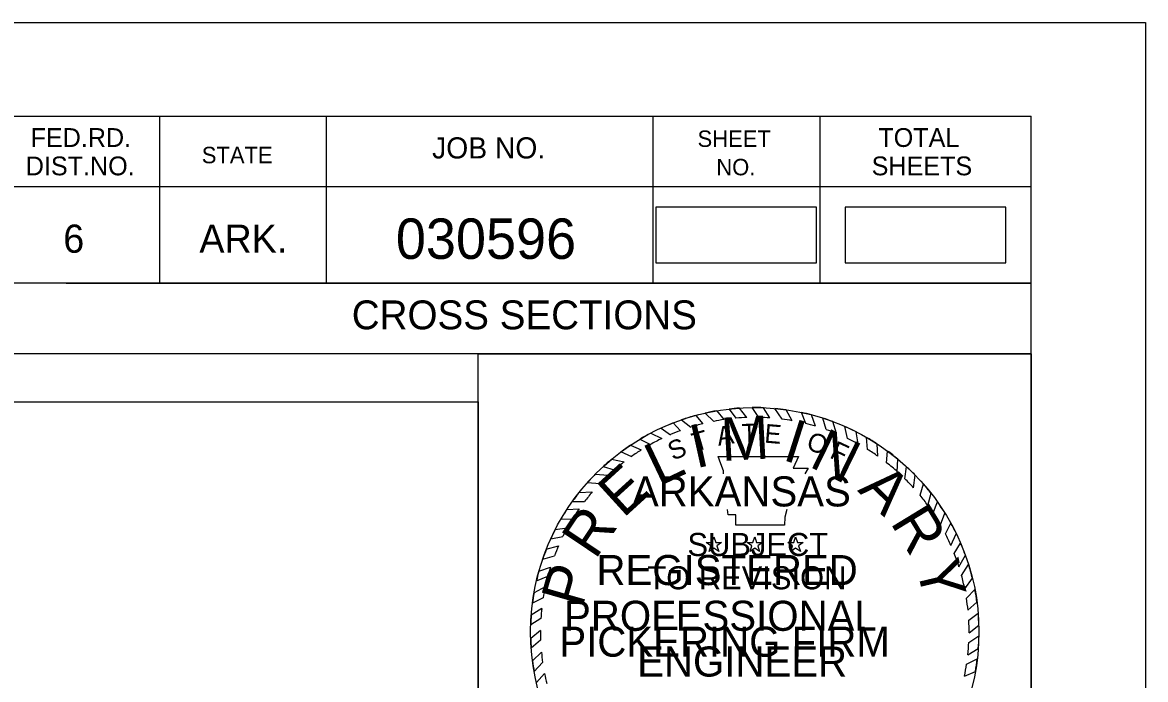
# Model space of a CAD drawing. Extents: x 1368910 to 1369601, y 380116 to 380950.
# Drawn here: x 1369553.81 to 1369600.52, y 380496.46 to 380523.78 of the extents above; entities that cross this region are included whole.
import ezdxf

# ---------------------------------------------------------------- set-up
doc = ezdxf.new("R2010")
doc.units = 0
for name, color, linetype in [('Notes', 7, 'Continuous'), ('R_Border', 7, 'Continuous'), ('R_Border Notes', 7, 'Continuous'), ('R_No Plot', 7, 'Continuous'), ('STAMP_PE_SEAL-INFO', 7, 'Continuous'), ('STAMP_PE_TXT', 7, 'Continuous'), ('STAMP_PRELIMINARY', 7, 'Continuous')]:
    doc.layers.add(name, color=color, linetype=linetype)

msp = doc.modelspace()

# ---------------------------------------------------------------- linework, layer by layer
at = {"layer": 'Notes'}
for points in [[(1369580.158, 380513.785), (1369586.842, 380513.785), (1369586.842, 380516.096), (1369580.158, 380516.096)], [(1369588.028, 380513.785), (1369594.712, 380513.785), (1369594.712, 380516.096), (1369588.028, 380516.096)]]:
    msp.add_lwpolyline(points, close=True, dxfattribs=at)
at = {"layer": 'R_Border'}
for p, q in [((1369279.59, 380519.881), (1369595.77, 380519.881)), ((1369559.51, 380519.881), (1369559.51, 380512.941)), ((1369566.45, 380519.881), (1369566.45, 380512.941)), ((1369580.03, 380519.881), (1369580.03, 380512.941)), ((1369586.97, 380519.881), (1369586.97, 380512.941)), ((1369595.77, 380314.421), (1369595.77, 380519.881)), ((1369595.77, 380516.941), (1369552.67, 380516.941)), ((1369595.77, 380516.961), (1369595.77, 380516.961)), ((1369595.77, 380512.941), (1369552.67, 380512.941)), ((1369555.63, 380512.941), (1369595.77, 380512.941)), ((1369595.77, 380510.001), (1369533.13, 380510.001))]:
    msp.add_line(p, q, dxfattribs=at)
at = {"layer": 'R_No Plot'}
for points in [[(1369267.182, 380523.775), (1369600.522, 380523.775), (1369600.522, 380310.438), (1369267.182, 380310.438)], [(1369593.77, 380419.151), (1369281.59, 380419.151), (1369281.59, 380517.881), (1369531.13, 380517.881), (1369531.13, 380508.001), (1369548.67, 380508.001), (1369572.77, 380508.001), (1369572.77, 380485.668), (1369593.77, 380485.668)], [(1369281.59, 380517.881), (1369531.13, 380517.881), (1369531.13, 380508.001), (1369548.67, 380508.001), (1369572.77, 380508.001), (1369572.77, 380485.668), (1369593.77, 380485.668), (1369593.77, 380316.421), (1369281.59, 380316.421)], [(1369572.77, 380510.001), (1369595.77, 380510.001), (1369595.77, 380485.668), (1369572.77, 380485.668)]]:
    msp.add_lwpolyline(points, close=True, dxfattribs=at)
at = {"layer": 'STAMP_PE_SEAL-INFO'}
for p, q in [((1369581.82, 380507.438), (1369582.108, 380507.091)), ((1369582.208, 380507.535), (1369582.564, 380507.192)), ((1369582.691, 380507.631), (1369582.99, 380507.264)), ((1369583.206, 380507.705), (1369583.487, 380507.322)), ((1369583.942, 380507.351), (1369583.63, 380507.744)), ((1369584.44, 380507.355), (1369584.161, 380507.765)), ((1369584.898, 380507.335), (1369584.639, 380507.759)), ((1369585.403, 380507.284), (1369585.111, 380507.728)), ((1369585.829, 380507.219), (1369585.572, 380507.675)), ((1369586.391, 380507.101), (1369586.217, 380507.56)), ((1369586.793, 380506.992), (1369586.634, 380507.461)), ((1369580.374, 380506.913), (1369580.763, 380506.638)), ((1369580.882, 380507.128), (1369581.176, 380506.803)), ((1369581.229, 380507.256), (1369581.61, 380506.951)), ((1369587.245, 380506.846), (1369587.103, 380507.325)), ((1369587.663, 380506.686), (1369587.519, 380507.182)), ((1369588.124, 380506.48), (1369588.022, 380506.978)), ((1369579.495, 380506.45), (1369579.927, 380506.227)), ((1369579.943, 380506.701), (1369580.406, 380506.476)), ((1369588.57, 380506.251), (1369588.483, 380506.76)), ((1369588.958, 380506.025), (1369588.918, 380506.525)), ((1369579.108, 380506.207), (1369579.55, 380506.004)), ((1369589.392, 380505.738), (1369589.361, 380506.253)), ((1369578.311, 380505.613), (1369578.84, 380505.512)), ((1369578.688, 380505.94), (1369579.143, 380505.735)), ((1369582.743, 380505.735), (1369586.087, 380505.735)), ((1369582.864, 380505.427), (1369582.743, 380505.735)), ((1369586.087, 380505.735), (1369585.862, 380505.243)), ((1369589.753, 380505.471), (1369589.787, 380505.958)), ((1369590.199, 380505.099), (1369590.219, 380505.621)), ((1369577.967, 380505.313), (1369578.426, 380505.174)), ((1369582.968, 380505.13), (1369582.864, 380505.427)), ((1369582.975, 380505.015), (1369582.968, 380505.13)), ((1369585.862, 380505.243), (1369586.495, 380505.243)), ((1369586.495, 380505.243), (1369586.35, 380505.015)), ((1369590.512, 380504.806), (1369590.581, 380505.305)), ((1369577.309, 380504.645), (1369577.831, 380504.606)), ((1369577.632, 380504.989), (1369578.176, 380504.948)), ((1369590.871, 380504.433), (1369590.938, 380504.959)), ((1369591.145, 380504.117), (1369591.281, 380504.588)), ((1369576.963, 380504.233), (1369577.512, 380504.256)), ((1369591.469, 380503.7), (1369591.604, 380504.199)), ((1369576.685, 380503.864), (1369577.19, 380503.859)), ((1369591.689, 380503.384), (1369591.866, 380503.848)), ((1369576.451, 380503.52), (1369576.967, 380503.553)), ((1369583.167, 380503.306), (1369583.14, 380503.524)), ((1369583.481, 380503.306), (1369583.167, 380503.306)), ((1369583.481, 380502.876), (1369583.481, 380503.306)), ((1369585.526, 380503.214), (1369585.511, 380502.876)), ((1369585.604, 380503.524), (1369585.526, 380503.214)), ((1369591.997, 380502.887), (1369592.179, 380503.378)), ((1369575.973, 380502.695), (1369576.472, 380502.76)), ((1369576.205, 380503.119), (1369576.694, 380503.139)), ((1369585.511, 380502.876), (1369583.481, 380502.876)), ((1369592.196, 380502.521), (1369592.423, 380502.965)), ((1369575.785, 380502.307), (1369576.288, 380502.41)), ((1369592.427, 380502.037), (1369592.653, 380502.521)), ((1369575.601, 380501.874), (1369576.106, 380502.02)), ((1369592.568, 380501.699), (1369592.831, 380502.133)), ((1369575.451, 380501.468), (1369575.936, 380501.604)), ((1369592.762, 380501.15), (1369593.033, 380501.625)), ((1369575.295, 380500.965), (1369575.772, 380501.134)), ((1369592.87, 380500.786), (1369593.164, 380501.238)), ((1369575.19, 380500.557), (1369575.66, 380500.75)), ((1369593.003, 380500.227), (1369593.322, 380500.674)), ((1369575.554, 380500.311), (1369575.089, 380500.062)), ((1369593.072, 380499.847), (1369593.426, 380500.2)), ((1369575.469, 380499.852), (1369575.023, 380499.63)), ((1369593.138, 380499.338), (1369593.511, 380499.674)), ((1369575.373, 380498.992), (1369574.952, 380498.735)), ((1369575.41, 380499.417), (1369574.973, 380499.136)), ((1369593.171, 380498.92), (1369593.561, 380499.212)), ((1369575.357, 380498.498), (1369574.952, 380498.163)), ((1369593.183, 380498.402), (1369593.588, 380498.723)), ((1369575.363, 380498.091), (1369574.972, 380497.767)), ((1369593.172, 380497.997), (1369593.591, 380498.274)), ((1369575.397, 380497.596), (1369575.025, 380497.239)), ((1369593.132, 380497.49), (1369593.567, 380497.747)), ((1369575.448, 380497.167), (1369575.094, 380496.794)), ((1369593.082, 380497.102), (1369593.525, 380497.321)), ((1369575.527, 380496.708), (1369575.188, 380496.34)), ((1369592.991, 380496.602), (1369593.446, 380496.797))]:
    msp.add_line(p, q, dxfattribs=at)
for radius, start, end in [(9.323, 105.2339, 109.0352), (9.323, 99.7525, 102.7765), (9.323, 93.9381, 96.5517), (9.323, 87.7298, 90.6707), (9.323, 81.9732, 84.8236), (9.323, 75.3125, 77.9426), (9.323, 111.3124, 114.7026), (8.914, 104.0352, 107.3615), (8.914, 98.258, 101.0329), (8.914, 92.1102, 95.0367), (8.914, 85.9628, 88.9097), (8.914, 79.9264, 82.696), (8.914, 73.5575, 76.2314), (9.323, 69.6061, 72.3058), (9.323, 63.1329, 66.2704), (9.323, 117.6544, 120.8099), (8.914, 115.6869, 119.1583), (8.914, 110.3086, 113.1659), (8.914, 67.6248, 70.504), (8.914, 61.1558, 64.3784), (9.323, 56.9003, 60.0942), (9.323, 123.6199, 126.5906), (8.914, 121.9746, 125.11), (8.914, 54.9238, 58.2702), (9.323, 129.7326, 132.5376), (8.914, 127.5297, 130.9683), (9.323, 50.3492, 53.7159), (8.914, 48.3016, 52.0395), (9.323, 44.3405, 47.3929), (9.323, 135.4021, 138.3031), (8.914, 133.1331, 136.2562), (8.914, 42.2212, 45.5512), (9.323, 38.1247, 41.2316), (9.323, 141.6056, 144.4486), (8.914, 139.301, 142.5873), (8.914, 36.135, 39.5311), (9.323, 31.9614, 35.4294), (9.323, 147.0072, 149.899), (8.914, 145.0197, 148.2104), (8.914, 29.9032, 33.6645), (9.323, 152.864, 155.5189), (8.914, 151.0315, 153.573), (9.323, 25.9391, 29.0125), (8.914, 23.7732, 27.2211), (9.323, 158.4077, 161.0701), (8.914, 156.3402, 159.2319), (9.323, 19.9538, 23.3141), (8.914, 17.6802, 21.4251), (9.323, 164.3068, 166.894), (8.914, 162.4331, 165.0013), (9.323, 13.8421, 17.4447), (8.914, 11.5444, 15.2364), (9.323, 170.0003, 172.6878), (8.914, 167.9048, 170.9039), (9.323, 7.5852, 10.8621), (8.914, 5.7599, 9.0606), (9.323, 175.7409, 178.2066), (8.914, 173.73, 176.4734), (9.323, 1.7215, 4.7268), (8.914, 179.6454, 182.2633), (8.914, 359.7329, 3.0639), (9.323, 181.7251, 184.1626), (9.323, 355.7156, 358.9569), (8.914, 185.4539, 188.234), (8.914, 353.8632, 357.1274), (9.323, 187.4204, 190.1927), (8.914, 348.0778, 351.3435), (9.323, 349.8305, 353.0885), (8.914, 191.2274, 193.9858)]:
    msp.add_arc((1369584.27, 380498.443), radius, start, end, dxfattribs=at)
at = {"layer": 'STAMP_PE_TXT'}
for p, q in [((1369582.496, 380502.159), (1369582.572, 380502.392)), ((1369582.572, 380502.392), (1369582.648, 380502.159)), ((1369584.194, 380502.159), (1369584.27, 380502.392)), ((1369584.27, 380502.392), (1369584.346, 380502.159)), ((1369585.892, 380502.159), (1369585.968, 380502.392)), ((1369585.968, 380502.392), (1369586.044, 380502.159)), ((1369582.449, 380502.015), (1369582.251, 380502.159)), ((1369582.251, 380502.159), (1369582.496, 380502.159)), ((1369582.374, 380501.782), (1369582.449, 380502.015)), ((1369582.572, 380501.926), (1369582.374, 380501.782)), ((1369582.77, 380501.782), (1369582.572, 380501.926)), ((1369582.648, 380502.159), (1369582.893, 380502.159)), ((1369582.893, 380502.159), (1369582.695, 380502.015)), ((1369582.695, 380502.015), (1369582.77, 380501.782)), ((1369584.147, 380502.015), (1369583.949, 380502.159)), ((1369583.949, 380502.159), (1369584.194, 380502.159)), ((1369584.072, 380501.782), (1369584.147, 380502.015)), ((1369584.27, 380501.926), (1369584.072, 380501.782)), ((1369584.468, 380501.782), (1369584.27, 380501.926)), ((1369584.346, 380502.159), (1369584.591, 380502.159)), ((1369584.591, 380502.159), (1369584.393, 380502.015)), ((1369584.393, 380502.015), (1369584.468, 380501.782)), ((1369585.845, 380502.015), (1369585.647, 380502.159)), ((1369585.647, 380502.159), (1369585.892, 380502.159)), ((1369585.77, 380501.782), (1369585.845, 380502.015)), ((1369585.968, 380501.926), (1369585.77, 380501.782)), ((1369586.166, 380501.782), (1369585.968, 380501.926)), ((1369586.044, 380502.159), (1369586.289, 380502.159)), ((1369586.289, 380502.159), (1369586.091, 380502.015)), ((1369586.091, 380502.015), (1369586.166, 380501.782))]:
    msp.add_line(p, q, dxfattribs=at)
at = {"layer": 'STAMP_PRELIMINARY'}
msp.add_circle((1369584.27, 380498.443), 9.323, dxfattribs=at)

# ---------------------------------------------------------------- texts
at = {"layer": 'R_Border'}
for s, height, p in [('FED.RD.', 0.7819, (1369554.15, 380518.601)), ('SHEET', 0.684, (1369581.89, 380518.601)), ('TOTAL', 0.7819, (1369589.41, 380518.601)), ('STATE', 0.684, (1369561.27, 380517.921)), ('JOB NO.', 0.8792, (1369570.85, 380518.121)), ('DIST.NO.', 0.7819, (1369553.95, 380517.421)), ('NO.', 0.684, (1369582.67, 380517.421)), ('SHEETS', 0.7819, (1369589.13, 380517.421)), ('6', 1.172, (1369555.51, 380514.201)), ('ARK.', 1.1723, (1369561.17, 380514.201))]:
    msp.add_text(s, height=height, dxfattribs=at).set_placement(p)
at = {"layer": 'R_Border Notes'}
for s, height, p in [('030596', 1.68, (1369569.343, 380513.946)), ('CROSS SECTIONS', 1.2, (1369567.509, 380511.019))]:
    msp.add_text(s, height=height, dxfattribs=at).set_placement(p)
at = {"layer": 'STAMP_PE_TXT'}
for s, rotation, p in [('A', 9.0679, (1369582.754, 380506.172)), ('T', 1.8248, (1369583.74, 380506.302)), ('E', 355.2002, (1369584.651, 380506.31)), ('S', 23.5541, (1369580.869, 380505.547)), ('T', 16.311, (1369581.792, 380505.919)), ('O', 342.2506, (1369586.377, 380506.033)), ('F', 335.0075, (1369587.343, 380505.695))]:
    msp.add_text(s, height=0.781, rotation=rotation, dxfattribs=at).set_placement(p)
for s, p in [('ARKANSAS', (1369579.162, 380503.654)), ('REGISTERED', (1369577.687, 380500.384)), ('PROFESSIONAL', (1369576.338, 380498.483)), ('ENGINEER', (1369579.379, 380496.581))]:
    msp.add_text(s, height=1.25, dxfattribs=at).set_placement(p)
at = {"layer": 'STAMP_PRELIMINARY'}
for s, rotation, p in [('M', 3.1074, (1369582.906, 380505.539)), ('I', 12.5248, (1369581.808, 380505.23)), ('I', 342.3164, (1369585.373, 380505.606)), ('N', 333.9382, (1369586.481, 380505.332)), ('L', 25.513, (1369580.279, 380504.471)), ('E', 42.3578, (1369578.796, 380503.14)), ('A', 315.6579, (1369588.515, 380504.307)), ('R', 301.3831, (1369589.883, 380502.993)), ('R', 56.2292, (1369577.641, 380501.407)), ('Y', 283.2593, (1369590.972, 380501.206)), ('P', 73.913, (1369577.091, 380499.384))]:
    msp.add_text(s, height=1.8, rotation=rotation, dxfattribs=at).set_placement(p)
for s, height, p in [('SUBJECT', 0.96, (1369581.47, 380501.593)), ('TO REVISION', 0.96, (1369579.805, 380500.208)), ('PICKERING FIRM', 1.25, (1369576.143, 380497.407))]:
    msp.add_text(s, height=height, dxfattribs=at).set_placement(p)

doc.saveas('drawing.dxf')
